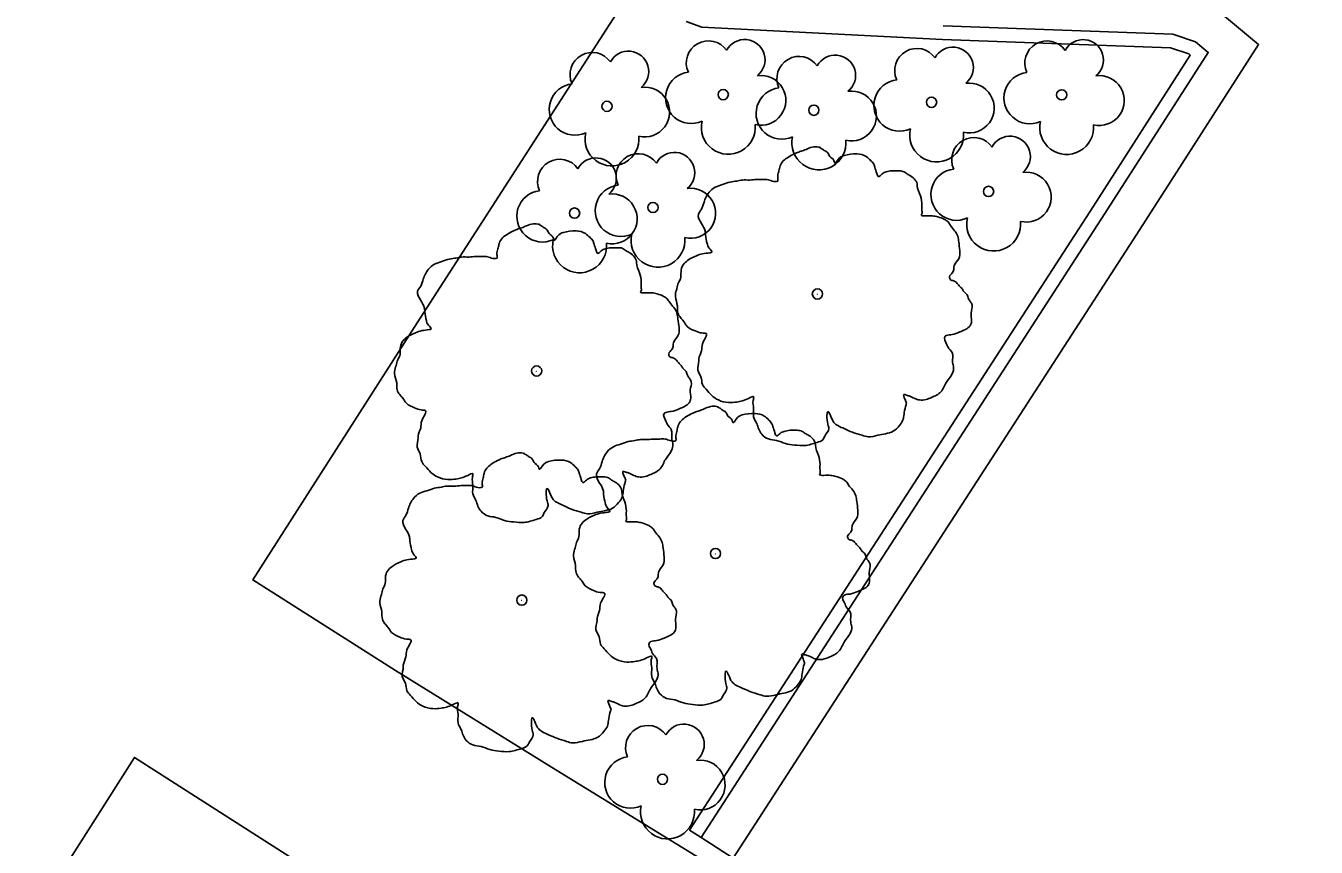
# Model space of a CAD drawing. Extents: x 2161152 to 2175754, y 602179 to 617749.
# Drawn here: x 2162211.31 to 2162258.59, y 604388.58 to 604418.68 of the extents above; entities that cross this region are included whole.
import ezdxf

# ---------------------------------------------------------------- set-up
doc = ezdxf.new("R2010")
doc.units = 0
for name, color, linetype in [('RD_EX_Conc_Curb', 7, 'Continuous'), ('RD_EX_Conc_Gutter', 7, 'Continuous'), ('RD_EX_Conc_Sidewalk', 7, 'Continuous'), ('RD_EX_VEG', 7, 'Continuous')]:
    doc.layers.add(name, color=color, linetype=linetype)

msp = doc.modelspace()

# ---------------------------------------------------------------- linework, layer by layer
at = {"layer": 'RD_EX_Conc_Curb'}
msp.add_lwpolyline([(2162235.51, 604418.834), (2162236.077, 604418.632), (2162244.905, 604418.183), (2162253.252, 604417.877), (2162253.926, 604417.652), (2162253.982, 604417.606), (2162250.43, 604412.074), (2162235.634, 604389.211), (2162235.928, 604389.021), (2162236.054, 604388.939), (2162250.851, 604411.803), (2162254.641, 604417.707), (2162254.174, 604418.096), (2162253.342, 604418.374), (2162244.926, 604418.683)], dxfattribs=at)
at = {"layer": 'RD_EX_Conc_Gutter'}
msp.add_lwpolyline([(2162338.896, 604578.859), (2162334.64, 604572.384), (2162329.631, 604564.647), (2162322.947, 604554.413), (2162316.413, 604544.306), (2162296.019, 604512.784), (2162288.632, 604501.472), (2162280.136, 604488.331), (2162270.18, 604473.091), (2162250.721, 604442.993), (2162242.043, 604429.589), (2162236.596, 604421.216), (2162236.323, 604420.826), (2162236.31, 604420.722), (2162236.347, 604420.624), (2162236.488, 604420.501), (2162244.988, 604420.081), (2162253.595, 604419.765), (2162254.868, 604419.339), (2162256.485, 604417.99), (2162252.027, 604411.045), (2162237.228, 604388.179), (2162236.054, 604388.939)], dxfattribs=at)
at = {"layer": 'RD_EX_Conc_Sidewalk'}
for points in [[(2162236.874, 604387.643), (2162230.734, 604391.418), (2162224.851, 604395.063), (2162219.624, 604398.379), (2162225.65, 604407.796), (2162234.496, 604421.527)], [(2162184.242, 604343.422), (2162187.114, 604348.185), (2162193.999, 604358.778), (2162202.233, 604371.623), (2162207.363, 604379.424), (2162215.289, 604391.875), (2162222.165, 604387.473), (2162227.525, 604384.078), (2162232.46, 604380.96)]]:
    msp.add_lwpolyline(points, dxfattribs=at)
at = {"layer": 'RD_EX_VEG'}
for centre, radius in [((2162236.867, 604416.157), 0.188), ((2162249.269, 604416.151), 0.188), ((2162232.606, 604415.729), 0.188), ((2162240.187, 604415.585), 0.188), ((2162244.502, 604415.877), 0.188), ((2162246.59, 604412.612), 0.188), ((2162231.418, 604411.817), 0.188), ((2162234.292, 604412.021), 0.188), ((2162240.318, 604408.853), 0.188), ((2162240.309, 604408.838), 0.000075), ((2162230.03, 604406.032), 0.188), ((2162230.021, 604406.018), 0.000075), ((2162236.584, 604399.344), 0.188), ((2162236.575, 604399.33), 0.000075), ((2162229.487, 604397.637), 0.188), ((2162229.478, 604397.623), 0.000075), ((2162234.641, 604391.071), 0.188)]:
    msp.add_circle(centre, radius, dxfattribs=at)
for centre, radius, start, end in [((2162236.326, 604417.317), 0.813, 34.9763, 204.756), ((2162237.651, 604417.433), 0.746, 308.7626, 152.0467), ((2162248.728, 604417.311), 0.813, 34.9763, 204.756), ((2162250.053, 604417.428), 0.746, 308.7626, 152.0467), ((2162232.065, 604416.89), 0.813, 34.9763, 204.756), ((2162233.39, 604417.006), 0.746, 308.7626, 152.0467), ((2162240.971, 604416.861), 0.746, 308.7626, 152.0467), ((2162243.962, 604417.037), 0.813, 34.9763, 204.756), ((2162245.286, 604417.154), 0.746, 308.7626, 152.0467), ((2162239.646, 604416.745), 0.813, 34.9763, 204.756), ((2162235.694, 604416.04), 0.943, 96.4518, 294.734), ((2162238.246, 604415.947), 0.914, 256.5667, 98.1046), ((2162243.33, 604415.76), 0.943, 96.4518, 294.734), ((2162248.096, 604416.034), 0.943, 96.4518, 294.734), ((2162250.649, 604415.942), 0.914, 256.5667, 98.1046), ((2162231.433, 604415.613), 0.943, 96.4518, 294.734), ((2162233.986, 604415.52), 0.914, 256.5667, 98.1046), ((2162239.014, 604415.468), 0.943, 96.4518, 294.734), ((2162241.567, 604415.375), 0.914, 256.5667, 98.1046), ((2162245.882, 604415.668), 0.914, 256.5667, 98.1046), ((2162237.051, 604414.96), 0.988, 166.8827, 5.7589), ((2162244.687, 604414.68), 0.988, 166.8827, 5.7589), ((2162249.453, 604414.954), 0.988, 166.8827, 5.7589), ((2162232.79, 604414.532), 0.988, 166.8827, 5.7589), ((2162240.371, 604414.388), 0.988, 166.8827, 5.7589), ((2162246.05, 604413.772), 0.813, 34.9763, 204.756), ((2162247.374, 604413.889), 0.746, 308.7626, 152.0467), ((2162232.202, 604413.093), 0.746, 308.7626, 152.0467), ((2162233.751, 604413.181), 0.813, 34.9763, 204.756), ((2162235.076, 604413.297), 0.746, 308.7626, 152.0467), ((2162230.877, 604412.977), 0.813, 34.9763, 204.756), ((2162245.418, 604412.495), 0.943, 96.4518, 294.734), ((2162247.97, 604412.402), 0.914, 256.5667, 98.1046), ((2162230.245, 604411.7), 0.943, 96.4518, 294.734), ((2162233.119, 604411.904), 0.943, 96.4518, 294.734), ((2162232.798, 604411.607), 0.914, 256.5667, 98.1046), ((2162235.672, 604411.811), 0.914, 256.5667, 98.1046), ((2162246.775, 604411.415), 0.988, 166.8827, 5.7589), ((2162234.476, 604410.824), 0.988, 166.8827, 5.7589), ((2162231.602, 604410.619), 0.988, 166.8827, 5.7589), ((2162234.1, 604392.231), 0.813, 34.9763, 204.756), ((2162235.425, 604392.347), 0.746, 308.7626, 152.0467), ((2162233.468, 604390.954), 0.943, 96.4518, 294.734), ((2162236.021, 604390.861), 0.914, 256.5667, 98.1046), ((2162234.825, 604389.874), 0.988, 166.8827, 5.7589)]:
    msp.add_arc(centre, radius, start, end, dxfattribs=at)
for points in [[(2162240.417, 604414.228), (2162240.192, 604414.247), (2162239.949, 604414.172), (2162239.761, 604414.097), (2162239.593, 604414.04), (2162239.424, 604413.965), (2162239.199, 604413.834), (2162239.03, 604413.684), (2162238.937, 604413.497), (2162238.899, 604413.328), (2162238.862, 604413.122), (2162238.862, 604412.991), (2162238.768, 604412.972), (2162238.655, 604412.991), (2162238.468, 604413.047), (2162238.281, 604413.047), (2162238.093, 604413.047), (2162237.831, 604413.028), (2162237.568, 604413.028), (2162237.362, 604412.991), (2162237.119, 604412.953), (2162236.837, 604412.86), (2162236.575, 604412.766), (2162236.35, 604412.579), (2162236.163, 604412.223), (2162236.069, 604411.96), (2162235.957, 604411.773), (2162236.069, 604411.435), (2162236.2, 604411.173), (2162236.219, 604411.023), (2162236.275, 604410.704), (2162236.35, 604410.536), (2162236.444, 604410.386), (2162236.388, 604410.367), (2162236.107, 604410.33), (2162235.882, 604410.255), (2162235.563, 604410.086), (2162235.394, 604409.917), (2162235.319, 604409.674), (2162235.301, 604409.411), (2162235.226, 604409.261), (2162235.169, 604409.055), (2162235.151, 604408.999), (2162235.113, 604408.755), (2162235.188, 604408.418), (2162235.207, 604408.156), (2162235.301, 604407.987), (2162235.413, 604407.856), (2162235.544, 604407.668), (2162235.844, 604407.5), (2162236.088, 604407.425), (2162236.238, 604407.406), (2162236.107, 604407.031), (2162236.069, 604406.769), (2162235.975, 604406.469), (2162235.975, 604406.413), (2162235.938, 604406.056), (2162236.05, 604405.813), (2162236.107, 604405.532), (2162236.238, 604405.363), (2162236.444, 604405.138), (2162236.688, 604404.969), (2162237.062, 604404.876), (2162237.362, 604404.894), (2162237.793, 604405.026), (2162237.981, 604405.082), (2162237.962, 604404.951), (2162237.981, 604404.67), (2162237.981, 604404.351), (2162238.093, 604404.107), (2162238.168, 604403.901), (2162238.281, 604403.714), (2162238.524, 604403.545), (2162238.824, 604403.489), (2162239.143, 604403.376), (2162239.48, 604403.32), (2162239.855, 604403.301), (2162240.305, 604403.414), (2162240.511, 604403.508), (2162240.586, 604403.639), (2162240.736, 604403.92), (2162240.698, 604404.089), (2162240.717, 604404.538), (2162240.792, 604404.407), (2162240.923, 604404.145), (2162241.298, 604403.92), (2162241.598, 604403.789), (2162241.954, 604403.676), (2162242.179, 604403.62), (2162242.535, 604403.676), (2162242.816, 604403.732), (2162243.097, 604403.826), (2162243.322, 604404.032), (2162243.453, 604404.239), (2162243.491, 604404.445), (2162243.547, 604404.726), (2162243.585, 604404.857)], [(2162243.585, 604404.857), (2162243.528, 604404.988), (2162243.491, 604405.176), (2162243.547, 604405.157), (2162243.678, 604405.119), (2162243.884, 604405.026), (2162244.053, 604404.969), (2162244.297, 604404.988), (2162244.503, 604405.063), (2162244.84, 604405.269), (2162245.046, 604405.625), (2162245.253, 604405.925), (2162245.309, 604406.169), (2162245.271, 604406.338), (2162245.253, 604406.712), (2162245.103, 604406.9), (2162245.065, 604406.994), (2162244.99, 604407.293), (2162245.046, 604407.331), (2162245.253, 604407.368), (2162245.534, 604407.462), (2162245.74, 604407.556), (2162245.909, 604407.687), (2162245.965, 604407.856), (2162245.946, 604408.156), (2162245.983, 604408.455), (2162245.927, 604408.568), (2162245.852, 604408.68), (2162245.796, 604408.83), (2162245.684, 604408.943), (2162245.609, 604409.055), (2162245.534, 604409.13), (2162245.44, 604409.243), (2162245.309, 604409.336), (2162245.196, 604409.374), (2162245.159, 604409.486), (2162245.271, 604409.636), (2162245.309, 604409.711), (2162245.327, 604409.88), (2162245.496, 604410.142), (2162245.534, 604410.442), (2162245.496, 604410.761), (2162245.459, 604410.967), (2162245.346, 604411.173), (2162245.196, 604411.36), (2162245.103, 604411.492), (2162244.971, 604411.585), (2162244.728, 604411.679), (2162244.54, 604411.716), (2162244.278, 604411.716), (2162244.128, 604411.754), (2162244.147, 604411.791), (2162244.147, 604411.904), (2162244.147, 604412.11), (2162244.091, 604412.447), (2162243.978, 604412.822), (2162243.978, 604412.841), (2162243.903, 604413.028), (2162243.734, 604413.178), (2162243.603, 604413.253), (2162243.453, 604413.347), (2162243.266, 604413.366), (2162243.041, 604413.366), (2162242.835, 604413.328), (2162242.685, 604413.253), (2162242.554, 604413.16), (2162242.497, 604413.272), (2162242.423, 604413.497), (2162242.385, 604413.609), (2162242.273, 604413.741), (2162242.104, 604413.891), (2162241.767, 604413.984), (2162241.298, 604413.928), (2162241.073, 604413.778), (2162240.961, 604413.647), (2162240.923, 604413.741), (2162240.773, 604413.891), (2162240.698, 604414.022), (2162240.567, 604414.115), (2162240.455, 604414.19), (2162240.38, 604414.228)], [(2162230.129, 604411.408), (2162229.904, 604411.427), (2162229.661, 604411.352), (2162229.473, 604411.277), (2162229.304, 604411.22), (2162229.136, 604411.145), (2162228.911, 604411.014), (2162228.742, 604410.864), (2162228.648, 604410.677), (2162228.611, 604410.508), (2162228.574, 604410.302), (2162228.574, 604410.171), (2162228.48, 604410.152), (2162228.367, 604410.171), (2162228.18, 604410.227), (2162227.993, 604410.227), (2162227.805, 604410.227), (2162227.543, 604410.208), (2162227.28, 604410.208), (2162227.074, 604410.171), (2162226.831, 604410.133), (2162226.549, 604410.04), (2162226.287, 604409.946), (2162226.062, 604409.759), (2162225.875, 604409.403), (2162225.781, 604409.14), (2162225.669, 604408.953), (2162225.781, 604408.615), (2162225.912, 604408.353), (2162225.931, 604408.203), (2162225.987, 604407.884), (2162226.062, 604407.716), (2162226.156, 604407.566), (2162226.1, 604407.547), (2162225.818, 604407.51), (2162225.594, 604407.435), (2162225.275, 604407.266), (2162225.106, 604407.097), (2162225.031, 604406.854), (2162225.013, 604406.591), (2162224.938, 604406.441), (2162224.881, 604406.235), (2162224.863, 604406.179), (2162224.825, 604405.935), (2162224.9, 604405.598), (2162224.919, 604405.336), (2162225.013, 604405.167), (2162225.125, 604405.036), (2162225.256, 604404.848), (2162225.556, 604404.68), (2162225.8, 604404.605), (2162225.95, 604404.586), (2162225.818, 604404.211), (2162225.781, 604403.949), (2162225.687, 604403.649), (2162225.687, 604403.593), (2162225.65, 604403.236), (2162225.762, 604402.993), (2162225.818, 604402.712), (2162225.95, 604402.543), (2162226.156, 604402.318), (2162226.399, 604402.149), (2162226.774, 604402.056), (2162227.074, 604402.074), (2162227.505, 604402.206), (2162227.693, 604402.262), (2162227.674, 604402.131), (2162227.693, 604401.85), (2162227.693, 604401.531), (2162227.805, 604401.287), (2162227.88, 604401.081), (2162227.993, 604400.894), (2162228.236, 604400.725), (2162228.536, 604400.669), (2162228.855, 604400.556), (2162229.192, 604400.5), (2162229.567, 604400.481), (2162230.017, 604400.594), (2162230.223, 604400.688), (2162230.298, 604400.819), (2162230.448, 604401.1), (2162230.41, 604401.269), (2162230.429, 604401.718), (2162230.504, 604401.587), (2162230.635, 604401.325), (2162231.01, 604401.1), (2162231.31, 604400.969), (2162231.666, 604400.856), (2162231.891, 604400.8), (2162232.247, 604400.856), (2162232.528, 604400.912), (2162232.809, 604401.006), (2162233.034, 604401.212), (2162233.165, 604401.419), (2162233.203, 604401.625), (2162233.259, 604401.906), (2162233.296, 604402.037)], [(2162233.296, 604402.037), (2162233.24, 604402.168), (2162233.203, 604402.356), (2162233.259, 604402.337), (2162233.39, 604402.299), (2162233.596, 604402.206), (2162233.765, 604402.149), (2162234.009, 604402.168), (2162234.215, 604402.243), (2162234.552, 604402.449), (2162234.758, 604402.805), (2162234.964, 604403.105), (2162235.021, 604403.349), (2162234.983, 604403.518), (2162234.964, 604403.892), (2162234.815, 604404.08), (2162234.777, 604404.174), (2162234.702, 604404.473), (2162234.758, 604404.511), (2162234.964, 604404.548), (2162235.246, 604404.642), (2162235.452, 604404.736), (2162235.62, 604404.867), (2162235.677, 604405.036), (2162235.658, 604405.336), (2162235.695, 604405.635), (2162235.639, 604405.748), (2162235.564, 604405.86), (2162235.508, 604406.01), (2162235.396, 604406.123), (2162235.321, 604406.235), (2162235.246, 604406.31), (2162235.152, 604406.423), (2162235.021, 604406.516), (2162234.908, 604406.554), (2162234.871, 604406.666), (2162234.983, 604406.816), (2162235.021, 604406.891), (2162235.039, 604407.06), (2162235.208, 604407.322), (2162235.246, 604407.622), (2162235.208, 604407.941), (2162235.171, 604408.147), (2162235.058, 604408.353), (2162234.908, 604408.54), (2162234.815, 604408.672), (2162234.683, 604408.765), (2162234.44, 604408.859), (2162234.252, 604408.896), (2162233.99, 604408.896), (2162233.84, 604408.934), (2162233.859, 604408.971), (2162233.859, 604409.084), (2162233.859, 604409.29), (2162233.802, 604409.627), (2162233.69, 604410.002), (2162233.69, 604410.021), (2162233.615, 604410.208), (2162233.446, 604410.358), (2162233.315, 604410.433), (2162233.165, 604410.527), (2162232.978, 604410.546), (2162232.753, 604410.546), (2162232.547, 604410.508), (2162232.397, 604410.433), (2162232.266, 604410.34), (2162232.209, 604410.452), (2162232.134, 604410.677), (2162232.097, 604410.789), (2162231.985, 604410.921), (2162231.816, 604411.071), (2162231.478, 604411.164), (2162231.01, 604411.108), (2162230.785, 604410.958), (2162230.673, 604410.827), (2162230.635, 604410.921), (2162230.485, 604411.071), (2162230.41, 604411.202), (2162230.279, 604411.295), (2162230.167, 604411.37), (2162230.092, 604411.408)], [(2162236.683, 604404.72), (2162236.458, 604404.739), (2162236.215, 604404.664), (2162236.027, 604404.589), (2162235.858, 604404.532), (2162235.69, 604404.457), (2162235.465, 604404.326), (2162235.296, 604404.176), (2162235.202, 604403.989), (2162235.165, 604403.82), (2162235.127, 604403.614), (2162235.127, 604403.483), (2162235.034, 604403.464), (2162234.921, 604403.483), (2162234.734, 604403.539), (2162234.546, 604403.539), (2162234.359, 604403.539), (2162234.097, 604403.52), (2162233.834, 604403.52), (2162233.628, 604403.483), (2162233.384, 604403.445), (2162233.103, 604403.352), (2162232.841, 604403.258), (2162232.616, 604403.071), (2162232.429, 604402.714), (2162232.335, 604402.452), (2162232.222, 604402.265), (2162232.335, 604401.927), (2162232.466, 604401.665), (2162232.485, 604401.515), (2162232.541, 604401.196), (2162232.616, 604401.028), (2162232.71, 604400.878), (2162232.654, 604400.859), (2162232.372, 604400.822), (2162232.148, 604400.747), (2162231.829, 604400.578), (2162231.66, 604400.409), (2162231.585, 604400.166), (2162231.567, 604399.903), (2162231.492, 604399.753), (2162231.435, 604399.547), (2162231.417, 604399.491), (2162231.379, 604399.247), (2162231.454, 604398.91), (2162231.473, 604398.647), (2162231.567, 604398.479), (2162231.679, 604398.348), (2162231.81, 604398.16), (2162232.11, 604397.992), (2162232.354, 604397.917), (2162232.504, 604397.898), (2162232.372, 604397.523), (2162232.335, 604397.261), (2162232.241, 604396.961), (2162232.241, 604396.905), (2162232.204, 604396.548), (2162232.316, 604396.305), (2162232.372, 604396.024), (2162232.504, 604395.855), (2162232.71, 604395.63), (2162232.953, 604395.461), (2162233.328, 604395.368), (2162233.628, 604395.386), (2162234.059, 604395.518), (2162234.247, 604395.574), (2162234.228, 604395.443), (2162234.247, 604395.161), (2162234.247, 604394.843), (2162234.359, 604394.599), (2162234.434, 604394.393), (2162234.546, 604394.206), (2162234.79, 604394.037), (2162235.09, 604393.981), (2162235.409, 604393.868), (2162235.746, 604393.812), (2162236.121, 604393.793), (2162236.571, 604393.906), (2162236.777, 604394), (2162236.852, 604394.131), (2162237.002, 604394.412), (2162236.964, 604394.581), (2162236.983, 604395.03), (2162237.058, 604394.899), (2162237.189, 604394.637), (2162237.564, 604394.412), (2162237.864, 604394.281), (2162238.22, 604394.168), (2162238.445, 604394.112), (2162238.801, 604394.168), (2162239.082, 604394.224), (2162239.363, 604394.318), (2162239.588, 604394.524), (2162239.719, 604394.73), (2162239.757, 604394.937), (2162239.813, 604395.218), (2162239.85, 604395.349)], [(2162239.85, 604395.349), (2162239.794, 604395.48), (2162239.757, 604395.668), (2162239.813, 604395.649), (2162239.944, 604395.611), (2162240.15, 604395.518), (2162240.319, 604395.461), (2162240.563, 604395.48), (2162240.769, 604395.555), (2162241.106, 604395.761), (2162241.312, 604396.117), (2162241.518, 604396.417), (2162241.575, 604396.661), (2162241.537, 604396.83), (2162241.518, 604397.204), (2162241.368, 604397.392), (2162241.331, 604397.485), (2162241.256, 604397.785), (2162241.312, 604397.823), (2162241.518, 604397.86), (2162241.8, 604397.954), (2162242.006, 604398.048), (2162242.174, 604398.179), (2162242.231, 604398.348), (2162242.212, 604398.647), (2162242.249, 604398.947), (2162242.193, 604399.06), (2162242.118, 604399.172), (2162242.062, 604399.322), (2162241.949, 604399.435), (2162241.875, 604399.547), (2162241.8, 604399.622), (2162241.706, 604399.735), (2162241.575, 604399.828), (2162241.462, 604399.866), (2162241.425, 604399.978), (2162241.537, 604400.128), (2162241.575, 604400.203), (2162241.593, 604400.372), (2162241.762, 604400.634), (2162241.8, 604400.934), (2162241.762, 604401.253), (2162241.725, 604401.459), (2162241.612, 604401.665), (2162241.462, 604401.852), (2162241.368, 604401.984), (2162241.237, 604402.077), (2162240.994, 604402.171), (2162240.806, 604402.208), (2162240.544, 604402.208), (2162240.394, 604402.246), (2162240.413, 604402.283), (2162240.413, 604402.396), (2162240.413, 604402.602), (2162240.356, 604402.939), (2162240.244, 604403.314), (2162240.244, 604403.333), (2162240.169, 604403.52), (2162240, 604403.67), (2162239.869, 604403.745), (2162239.719, 604403.839), (2162239.532, 604403.858), (2162239.307, 604403.858), (2162239.101, 604403.82), (2162238.951, 604403.745), (2162238.82, 604403.652), (2162238.763, 604403.764), (2162238.688, 604403.989), (2162238.651, 604404.101), (2162238.538, 604404.233), (2162238.37, 604404.382), (2162238.032, 604404.476), (2162237.564, 604404.42), (2162237.339, 604404.27), (2162237.227, 604404.139), (2162237.189, 604404.233), (2162237.039, 604404.382), (2162236.964, 604404.514), (2162236.833, 604404.607), (2162236.721, 604404.682), (2162236.646, 604404.72)], [(2162229.586, 604403.012), (2162229.361, 604403.031), (2162229.118, 604402.956), (2162228.93, 604402.881), (2162228.762, 604402.825), (2162228.593, 604402.75), (2162228.368, 604402.619), (2162228.199, 604402.469), (2162228.106, 604402.281), (2162228.068, 604402.112), (2162228.031, 604401.906), (2162228.031, 604401.775), (2162227.937, 604401.756), (2162227.824, 604401.775), (2162227.637, 604401.831), (2162227.45, 604401.831), (2162227.262, 604401.831), (2162227, 604401.813), (2162226.737, 604401.813), (2162226.531, 604401.775), (2162226.288, 604401.738), (2162226.006, 604401.644), (2162225.744, 604401.55), (2162225.519, 604401.363), (2162225.332, 604401.007), (2162225.238, 604400.744), (2162225.126, 604400.557), (2162225.238, 604400.22), (2162225.369, 604399.957), (2162225.388, 604399.807), (2162225.444, 604399.489), (2162225.519, 604399.32), (2162225.613, 604399.17), (2162225.557, 604399.151), (2162225.276, 604399.114), (2162225.051, 604399.039), (2162224.732, 604398.87), (2162224.563, 604398.701), (2162224.488, 604398.458), (2162224.47, 604398.195), (2162224.395, 604398.046), (2162224.338, 604397.839), (2162224.32, 604397.783), (2162224.282, 604397.539), (2162224.357, 604397.202), (2162224.376, 604396.94), (2162224.47, 604396.771), (2162224.582, 604396.64), (2162224.713, 604396.452), (2162225.013, 604396.284), (2162225.257, 604396.209), (2162225.407, 604396.19), (2162225.276, 604395.815), (2162225.238, 604395.553), (2162225.144, 604395.253), (2162225.144, 604395.197), (2162225.107, 604394.841), (2162225.219, 604394.597), (2162225.276, 604394.316), (2162225.407, 604394.147), (2162225.613, 604393.922), (2162225.857, 604393.754), (2162226.231, 604393.66), (2162226.531, 604393.679), (2162226.962, 604393.81), (2162227.15, 604393.866), (2162227.131, 604393.735), (2162227.15, 604393.454), (2162227.15, 604393.135), (2162227.262, 604392.892), (2162227.337, 604392.685), (2162227.45, 604392.498), (2162227.693, 604392.329), (2162227.993, 604392.273), (2162228.312, 604392.161), (2162228.649, 604392.104), (2162229.024, 604392.086), (2162229.474, 604392.198), (2162229.68, 604392.292), (2162229.755, 604392.423), (2162229.905, 604392.704), (2162229.867, 604392.873), (2162229.886, 604393.323), (2162229.961, 604393.191), (2162230.092, 604392.929), (2162230.467, 604392.704), (2162230.767, 604392.573), (2162231.123, 604392.46), (2162231.348, 604392.404), (2162231.704, 604392.46), (2162231.985, 604392.517), (2162232.266, 604392.61), (2162232.491, 604392.817), (2162232.622, 604393.023), (2162232.66, 604393.229), (2162232.716, 604393.51), (2162232.754, 604393.641)], [(2162232.754, 604393.641), (2162232.697, 604393.772), (2162232.66, 604393.96), (2162232.716, 604393.941), (2162232.847, 604393.904), (2162233.053, 604393.81), (2162233.222, 604393.754), (2162233.466, 604393.772), (2162233.672, 604393.847), (2162234.009, 604394.054), (2162234.215, 604394.41), (2162234.422, 604394.709), (2162234.478, 604394.953), (2162234.44, 604395.122), (2162234.422, 604395.497), (2162234.272, 604395.684), (2162234.234, 604395.778), (2162234.159, 604396.078), (2162234.215, 604396.115), (2162234.422, 604396.153), (2162234.703, 604396.246), (2162234.909, 604396.34), (2162235.078, 604396.471), (2162235.134, 604396.64), (2162235.115, 604396.94), (2162235.152, 604397.24), (2162235.096, 604397.352), (2162235.021, 604397.464), (2162234.965, 604397.614), (2162234.853, 604397.727), (2162234.778, 604397.839), (2162234.703, 604397.914), (2162234.609, 604398.027), (2162234.478, 604398.12), (2162234.365, 604398.158), (2162234.328, 604398.27), (2162234.44, 604398.42), (2162234.478, 604398.495), (2162234.496, 604398.664), (2162234.665, 604398.926), (2162234.703, 604399.226), (2162234.665, 604399.545), (2162234.628, 604399.751), (2162234.515, 604399.957), (2162234.365, 604400.145), (2162234.272, 604400.276), (2162234.14, 604400.369), (2162233.897, 604400.463), (2162233.709, 604400.501), (2162233.447, 604400.501), (2162233.297, 604400.538), (2162233.316, 604400.576), (2162233.316, 604400.688), (2162233.316, 604400.894), (2162233.26, 604401.232), (2162233.147, 604401.606), (2162233.147, 604401.625), (2162233.072, 604401.813), (2162232.903, 604401.963), (2162232.772, 604402.037), (2162232.622, 604402.131), (2162232.435, 604402.15), (2162232.21, 604402.15), (2162232.004, 604402.112), (2162231.854, 604402.037), (2162231.723, 604401.944), (2162231.666, 604402.056), (2162231.592, 604402.281), (2162231.554, 604402.394), (2162231.442, 604402.525), (2162231.273, 604402.675), (2162230.936, 604402.768), (2162230.467, 604402.712), (2162230.242, 604402.562), (2162230.13, 604402.431), (2162230.092, 604402.525), (2162229.942, 604402.675), (2162229.867, 604402.806), (2162229.736, 604402.9), (2162229.624, 604402.975), (2162229.549, 604403.012)]]:
    msp.add_spline(points, degree=3, dxfattribs=at)

doc.saveas('drawing.dxf')
